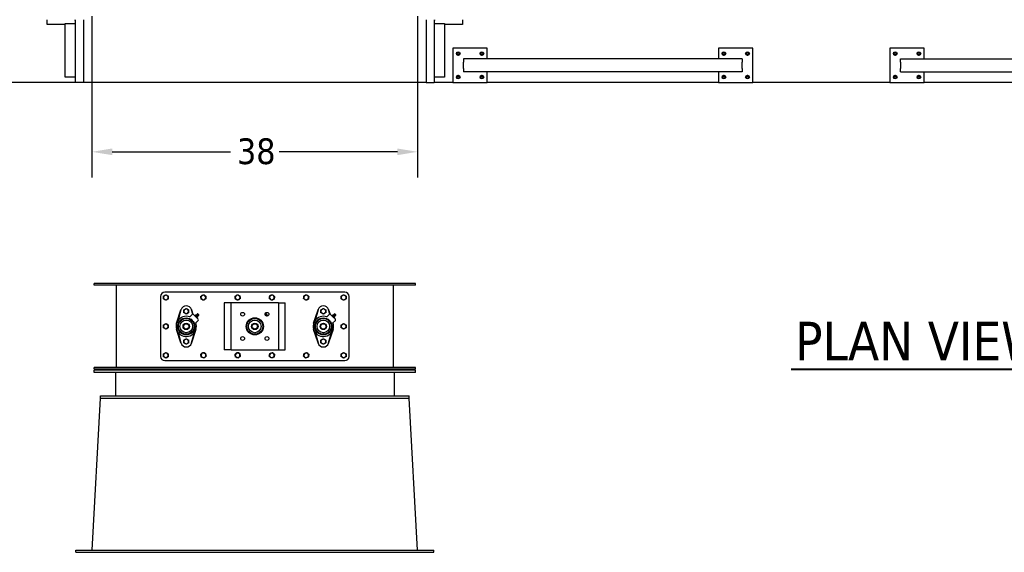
# Model space of a CAD drawing. Header units: inches. Extents: x 18 to 846, y -44 to 561.
# Tile 573 of 642: x 342 to 457, y 349 to 411. Entities that reach past the tile are written whole.
import ezdxf

# ---------------------------------------------------------------- set-up
doc = ezdxf.new("R2010")
doc.units = ezdxf.units.IN
doc.header["$LTSCALE"] = 24
doc.header["$MEASUREMENT"] = 0
for name, color, linetype, lineweight in [('Dimension (ANSI)', 7, 'Continuous', 25), ('Symbol (ANSI)', 7, 'Continuous', 25), ('Visible (ANSI)', 7, 'Continuous', 30)]:
    doc.layers.add(name, color=color, linetype=linetype, lineweight=lineweight)
doc.styles.add('Label Text (ANSI)', font='tahomabd.ttf')
doc.styles.add('Note Text (ANSI)', font='tahoma.ttf')
doc.dimstyles.new('SB Fraction-16 (ANSI)', dxfattribs={"dimscale": 24, "dimtxt": 0.125, "dimasz": 0.098425, "dimexe": 0.125, "dimexo": 0.0625, "dimgap": 0.031496, "dimtad": 0, "dimtih": 1, "dimtoh": 1, "dimdec": 4, "dimrnd": 1e-08, "dimzin": 0, "dimdsep": 46, "dimlunit": 5, "dimtxsty": 'Note Text (ANSI)', "dimcen": 0.09, "dimdle": 0.393701, "dimclrd": 256, "dimclre": 256, "dimclrt": 256, "dimadec": 0, "dimazin": 3, "dimtfac": 0.96, "dimtofl": 0, "dimtmove": 0, "dimatfit": 3, "dimfxl": 1, "dimfrac": 2, "dimtolj": 1, "dimtzin": 12, "dimlwd": -1, "dimlwe": -1, "dimarcsym": 0})

# ---------------------------------------------------------------- blocks, each defined once
blk = doc.blocks.new('*D20')
at = {"layer": 'Defpoints', "color": 0, "transparency": 16777216}
for p in [(350.05, 413.31), (388.05, 413.31), (388.05, 395.96)]:
    blk.add_point(p, dxfattribs=at)
at = {"layer": 'Dimension (ANSI)', "transparency": 16777216}
for p, q in [((350.05, 411.81), (350.05, 392.96)), ((388.05, 411.81), (388.05, 392.96)), ((352.42, 395.96), (366.22, 395.96)), ((385.69, 395.96), (371.89, 395.96))]:
    blk.add_line(p, q, dxfattribs=at)
for points in [[(352.42, 396.35), (352.42, 395.57), (350.05, 395.96)], [(385.69, 396.35), (385.69, 395.57), (388.05, 395.96)]]:
    blk.add_solid(points, dxfattribs=at)
at = {"layer": 'Dimension (ANSI)', "transparency": 16777216, "insert": (366.97, 397.53), "char_height": 3, "attachment_point": 1, "style": 'Note Text (ANSI)'}
blk.add_mtext('\\A1;38', dxfattribs=at)

msp = doc.modelspace()

# ---------------------------------------------------------------- linework, layer by layer
at = {"layer": 'Symbol (ANSI)', "lineweight": 40}
msp.add_line((431.64447, 370.59505), (467.49915, 370.59505), dxfattribs=at)
at = {"layer": 'Visible (ANSI)'}
for p, q in [((344.80343, 410.8063), (344.80343, 411.3863)), ((348.05343, 411.3863), (348.05343, 411.3063)), ((348.13343, 404.0563), (348.13343, 411.3863)), ((349.05343, 411.3863), (349.05343, 404.0563)), ((389.05343, 411.3863), (389.05343, 404.0563)), ((389.97343, 411.3863), (389.97343, 404.0563)), ((390.05343, 411.3063), (390.05343, 411.3863)), ((393.30343, 411.3863), (393.30343, 410.8063)), ((346.92843, 410.8063), (344.80343, 410.8063)), ((346.92843, 410.9313), (348.13343, 410.9313)), ((346.92843, 404.6813), (346.92843, 410.9313)), ((348.05343, 411.3063), (348.13343, 411.3063)), ((389.97343, 411.3063), (390.05343, 411.3063)), ((389.97343, 410.9313), (391.17843, 410.9313)), ((391.17843, 410.9313), (391.17843, 404.6813)), ((393.30343, 410.8063), (391.17843, 410.8063)), ((396.17843, 408.0563), (392.17843, 408.0563)), ((392.17843, 408.0563), (392.17843, 404.0563)), ((396.17843, 406.8063), (396.17843, 408.0563)), ((423.17943, 408.0563), (423.17943, 406.8063)), ((427.17943, 408.0563), (423.17943, 408.0563)), ((427.17943, 404.0563), (427.17943, 408.0563)), ((443.17943, 408.0563), (443.17943, 404.0563)), ((447.17943, 408.0563), (443.17943, 408.0563)), ((447.17943, 406.8063), (447.17943, 408.0563)), ((392.72543, 407.5664), (392.64743, 407.52137)), ((392.64743, 407.52137), (392.64743, 407.4313)), ((392.64743, 407.4313), (392.64743, 407.34124)), ((392.64743, 407.34124), (392.72543, 407.2962)), ((392.80343, 407.61144), (392.72543, 407.5664)), ((392.72543, 407.2962), (392.80343, 407.25117)), ((392.88143, 407.5664), (392.80343, 407.61144)), ((392.80343, 407.25117), (392.88143, 407.2962)), ((392.95943, 407.52137), (392.88143, 407.5664)), ((392.88143, 407.2962), (392.95943, 407.34124)), ((392.95943, 407.4313), (392.95943, 407.52137)), ((392.95943, 407.34124), (392.95943, 407.4313)), ((425.92943, 406.8063), (393.42843, 406.8063)), ((393.42843, 406.8063), (393.42843, 406.4313)), ((395.47543, 407.5664), (395.39743, 407.52137)), ((395.39743, 407.52137), (395.39743, 407.4313)), ((395.39743, 407.4313), (395.39743, 407.34124)), ((395.39743, 407.34124), (395.47543, 407.2962)), ((395.55343, 407.61144), (395.47543, 407.5664)), ((395.47543, 407.2962), (395.55343, 407.25117)), ((395.63143, 407.5664), (395.55343, 407.61144)), ((395.55343, 407.25117), (395.63143, 407.2962)), ((395.70943, 407.52137), (395.63143, 407.5664)), ((395.63143, 407.2962), (395.70943, 407.34124)), ((395.70943, 407.4313), (395.70943, 407.52137)), ((395.70943, 407.34124), (395.70943, 407.4313)), ((423.72643, 407.5664), (423.64843, 407.52137)), ((423.64843, 407.52137), (423.64843, 407.4313)), ((423.64843, 407.4313), (423.64843, 407.34124)), ((423.64843, 407.34124), (423.72643, 407.2962)), ((423.80443, 407.61144), (423.72643, 407.5664)), ((423.72643, 407.2962), (423.80443, 407.25117)), ((423.88243, 407.5664), (423.80443, 407.61144)), ((423.80443, 407.25117), (423.88243, 407.2962)), ((423.96043, 407.52137), (423.88243, 407.5664)), ((423.88243, 407.2962), (423.96043, 407.34124)), ((423.96043, 407.4313), (423.96043, 407.52137)), ((423.96043, 407.34124), (423.96043, 407.4313)), ((425.92943, 406.8063), (425.92943, 406.4313)), ((426.47643, 407.5664), (426.39843, 407.52137)), ((426.39843, 407.52137), (426.39843, 407.4313)), ((426.39843, 407.4313), (426.39843, 407.34124)), ((426.39843, 407.34124), (426.47643, 407.2962)), ((426.55443, 407.61144), (426.47643, 407.5664)), ((426.47643, 407.2962), (426.55443, 407.25117)), ((426.63243, 407.5664), (426.55443, 407.61144)), ((426.55443, 407.25117), (426.63243, 407.2962)), ((426.71043, 407.52137), (426.63243, 407.5664)), ((426.63243, 407.2962), (426.71043, 407.34124)), ((426.71043, 407.4313), (426.71043, 407.52137)), ((426.71043, 407.34124), (426.71043, 407.4313)), ((443.72643, 407.5664), (443.64843, 407.52137)), ((443.64843, 407.52137), (443.64843, 407.4313)), ((443.64843, 407.4313), (443.64843, 407.34124)), ((443.64843, 407.34124), (443.72643, 407.2962)), ((443.80443, 407.61144), (443.72643, 407.5664)), ((443.72643, 407.2962), (443.80443, 407.25117)), ((443.88243, 407.5664), (443.80443, 407.61144)), ((443.80443, 407.25117), (443.88243, 407.2962)), ((443.96043, 407.52137), (443.88243, 407.5664)), ((443.88243, 407.2962), (443.96043, 407.34124)), ((443.96043, 407.4313), (443.96043, 407.52137)), ((443.96043, 407.34124), (443.96043, 407.4313)), ((444.42943, 406.8063), (531.04636, 406.8063)), ((444.42943, 406.4313), (444.42943, 406.8063)), ((446.47643, 407.5664), (446.39843, 407.52137)), ((446.39843, 407.52137), (446.39843, 407.4313)), ((446.39843, 407.4313), (446.39843, 407.34124)), ((446.39843, 407.34124), (446.47643, 407.2962)), ((446.55443, 407.61144), (446.47643, 407.5664)), ((446.47643, 407.2962), (446.55443, 407.25117)), ((446.63243, 407.5664), (446.55443, 407.61144)), ((446.55443, 407.25117), (446.63243, 407.2962)), ((446.71043, 407.52137), (446.63243, 407.5664)), ((446.63243, 407.2962), (446.71043, 407.34124)), ((446.71043, 407.4313), (446.71043, 407.52137)), ((446.71043, 407.34124), (446.71043, 407.4313)), ((393.42843, 405.6813), (393.42843, 406.4313)), ((393.42843, 405.6813), (393.42843, 405.3063)), ((425.92943, 405.6813), (425.92943, 406.4313)), ((425.92943, 405.6813), (425.92943, 405.3063)), ((444.42943, 406.4313), (444.42943, 405.6813)), ((444.42943, 405.3063), (444.42943, 405.6813)), ((348.13343, 404.6813), (346.92843, 404.6813)), ((391.17843, 404.6813), (389.97343, 404.6813)), ((392.72543, 404.8164), (392.64743, 404.77137)), ((392.64743, 404.77137), (392.64743, 404.6813)), ((392.64743, 404.6813), (392.64743, 404.59124)), ((392.64743, 404.59124), (392.72543, 404.5462)), ((392.80343, 404.86144), (392.72543, 404.8164)), ((392.72543, 404.5462), (392.80343, 404.50117)), ((392.88143, 404.8164), (392.80343, 404.86144)), ((392.80343, 404.50117), (392.88143, 404.5462)), ((392.95943, 404.77137), (392.88143, 404.8164)), ((392.88143, 404.5462), (392.95943, 404.59124)), ((392.95943, 404.6813), (392.95943, 404.77137)), ((392.95943, 404.59124), (392.95943, 404.6813)), ((425.92943, 405.3063), (393.42843, 405.3063)), ((395.47543, 404.8164), (395.39743, 404.77137)), ((395.39743, 404.77137), (395.39743, 404.6813)), ((395.39743, 404.6813), (395.39743, 404.59124)), ((395.39743, 404.59124), (395.47543, 404.5462)), ((395.55343, 404.86144), (395.47543, 404.8164)), ((395.47543, 404.5462), (395.55343, 404.50117)), ((395.63143, 404.8164), (395.55343, 404.86144)), ((395.55343, 404.50117), (395.63143, 404.5462)), ((395.70943, 404.77137), (395.63143, 404.8164)), ((395.63143, 404.5462), (395.70943, 404.59124)), ((395.70943, 404.6813), (395.70943, 404.77137)), ((395.70943, 404.59124), (395.70943, 404.6813)), ((396.17843, 404.0563), (396.17843, 405.3063)), ((423.17943, 405.3063), (423.17943, 404.0563)), ((423.72643, 404.8164), (423.64843, 404.77137)), ((423.64843, 404.77137), (423.64843, 404.6813)), ((423.64843, 404.6813), (423.64843, 404.59124)), ((423.64843, 404.59124), (423.72643, 404.5462)), ((423.80443, 404.86144), (423.72643, 404.8164)), ((423.72643, 404.5462), (423.80443, 404.50117)), ((423.88243, 404.8164), (423.80443, 404.86144)), ((423.80443, 404.50117), (423.88243, 404.5462)), ((423.96043, 404.77137), (423.88243, 404.8164)), ((423.88243, 404.5462), (423.96043, 404.59124)), ((423.96043, 404.6813), (423.96043, 404.77137)), ((423.96043, 404.59124), (423.96043, 404.6813)), ((426.47643, 404.8164), (426.39843, 404.77137)), ((426.39843, 404.77137), (426.39843, 404.6813)), ((426.39843, 404.6813), (426.39843, 404.59124)), ((426.39843, 404.59124), (426.47643, 404.5462)), ((426.55443, 404.86144), (426.47643, 404.8164)), ((426.47643, 404.5462), (426.55443, 404.50117)), ((426.63243, 404.8164), (426.55443, 404.86144)), ((426.55443, 404.50117), (426.63243, 404.5462)), ((426.71043, 404.77137), (426.63243, 404.8164)), ((426.63243, 404.5462), (426.71043, 404.59124)), ((426.71043, 404.6813), (426.71043, 404.77137)), ((426.71043, 404.59124), (426.71043, 404.6813)), ((443.72643, 404.8164), (443.64843, 404.77137)), ((443.64843, 404.77137), (443.64843, 404.6813)), ((443.64843, 404.6813), (443.64843, 404.59124)), ((443.64843, 404.59124), (443.72643, 404.5462)), ((443.80443, 404.86144), (443.72643, 404.8164)), ((443.72643, 404.5462), (443.80443, 404.50117)), ((443.88243, 404.8164), (443.80443, 404.86144)), ((443.80443, 404.50117), (443.88243, 404.5462)), ((443.96043, 404.77137), (443.88243, 404.8164)), ((443.88243, 404.5462), (443.96043, 404.59124)), ((443.96043, 404.6813), (443.96043, 404.77137)), ((443.96043, 404.59124), (443.96043, 404.6813)), ((444.42943, 405.3063), (532.54636, 405.3063)), ((446.47643, 404.8164), (446.39843, 404.77137)), ((446.39843, 404.77137), (446.39843, 404.6813)), ((446.39843, 404.6813), (446.39843, 404.59124)), ((446.39843, 404.59124), (446.47643, 404.5462)), ((446.55443, 404.86144), (446.47643, 404.8164)), ((446.47643, 404.5462), (446.55443, 404.50117)), ((446.63243, 404.8164), (446.55443, 404.86144)), ((446.55443, 404.50117), (446.63243, 404.5462)), ((446.71043, 404.77137), (446.63243, 404.8164)), ((446.63243, 404.5462), (446.71043, 404.59124)), ((446.71043, 404.6813), (446.71043, 404.77137)), ((446.71043, 404.59124), (446.71043, 404.6813)), ((447.17943, 404.0563), (447.17943, 405.3063)), ((348.13343, 404.0563), (336.17843, 404.0563)), ((349.05343, 404.0563), (348.13343, 404.0563)), ((389.05343, 404.0563), (349.05343, 404.0563)), ((389.05343, 404.0563), (389.97343, 404.0563)), ((392.17843, 404.0563), (389.97343, 404.0563)), ((392.17843, 404.0563), (396.17843, 404.0563)), ((423.17943, 404.0563), (396.17843, 404.0563)), ((423.17943, 404.0563), (427.17943, 404.0563)), ((443.17943, 404.0563), (427.17943, 404.0563)), ((443.17943, 404.0563), (447.17943, 404.0563)), ((471.67893, 404.0563), (447.17943, 404.0563)), ((387.80343, 380.5815), (350.30343, 380.5815)), ((350.30343, 380.394), (350.30343, 380.5815)), ((387.80343, 380.394), (350.30343, 380.394)), ((352.86593, 380.394), (352.86593, 370.769)), ((385.24093, 370.769), (385.24093, 380.394)), ((387.80343, 380.394), (387.80343, 380.5815)), ((379.55343, 379.5815), (358.55343, 379.5815)), ((358.05343, 379.0815), (358.05343, 372.0815)), ((366.11593, 378.3315), (365.49093, 378.3315)), ((365.49093, 378.3315), (365.49093, 372.8315)), ((366.30343, 378.3315), (366.11593, 378.3315)), ((366.30343, 372.8315), (366.30343, 378.3315)), ((366.67843, 378.3315), (366.30343, 378.3315)), ((371.42843, 378.3315), (366.67843, 378.3315)), ((371.80343, 378.3315), (371.42843, 378.3315)), ((371.80343, 378.3315), (371.99093, 378.3315)), ((371.80343, 378.3315), (371.80343, 372.8315)), ((371.99093, 378.3315), (372.61593, 378.3315)), ((372.61593, 372.8315), (372.61593, 378.3315)), ((380.05343, 372.0815), (380.05343, 379.0815)), ((359.92433, 375.94931), (360.4332, 377.51146)), ((360.4332, 377.51146), (360.10894, 376.30129)), ((360.4332, 377.51146), (360.44431, 377.54555)), ((361.42234, 376.65752), (361.75102, 376.9862)), ((361.66255, 377.54555), (361.67365, 377.51146)), ((361.80685, 377.01437), (361.67365, 377.51146)), ((361.67365, 377.51146), (361.83553, 377.01453)), ((361.89244, 376.9862), (362.45812, 376.42051)), ((362.25666, 376.93228), (362.40421, 376.78474)), ((362.38097, 377.03747), (362.3106, 377.01651)), ((362.3106, 377.01651), (362.48844, 376.83867)), ((362.38878, 377.03549), (362.50742, 376.91686)), ((362.5094, 376.90904), (362.48844, 376.83867)), ((370.26682, 376.92212), (370.39405, 376.7949)), ((370.38097, 377.03747), (370.3106, 377.01651)), ((370.3106, 377.01651), (370.48844, 376.83867)), ((370.38878, 377.03549), (370.50742, 376.91686)), ((370.5094, 376.90904), (370.48844, 376.83867)), ((375.92433, 375.94931), (376.4332, 377.51146)), ((376.4332, 377.51146), (376.10894, 376.30129)), ((376.4332, 377.51146), (376.44431, 377.54555)), ((377.42234, 376.65752), (377.75102, 376.9862)), ((377.66255, 377.54555), (377.67365, 377.51146)), ((377.80685, 377.01437), (377.67365, 377.51146)), ((377.67365, 377.51146), (377.83553, 377.01453)), ((377.89244, 376.9862), (378.45812, 376.42051)), ((378.25666, 376.93228), (378.40421, 376.78474)), ((378.38097, 377.03747), (378.3106, 377.01651)), ((378.3106, 377.01651), (378.48844, 376.83867)), ((378.38878, 377.03549), (378.50742, 376.91686)), ((378.5094, 376.90904), (378.48844, 376.83867)), ((362.07147, 376.82457), (362.13759, 376.89068)), ((362.07784, 376.80079), (362.07147, 376.82457)), ((362.12773, 376.76831), (362.19384, 376.83442)), ((362.45812, 376.27909), (362.12945, 375.95041)), ((362.16136, 376.88431), (362.13759, 376.89068)), ((362.16136, 376.88431), (362.17442, 376.87125)), ((362.16922, 375.99018), (362.18253, 375.94931)), ((362.17442, 376.87125), (362.2588, 376.78687)), ((362.24024, 376.6558), (362.30635, 376.72191)), ((362.2588, 376.78687), (362.34318, 376.70249)), ((362.27272, 376.60592), (362.29649, 376.59955)), ((362.29649, 376.59955), (362.3626, 376.66566)), ((362.34318, 376.70249), (362.35623, 376.68943)), ((362.35623, 376.68943), (362.3626, 376.66566)), ((378.07147, 376.82457), (378.13759, 376.89068)), ((378.07784, 376.80079), (378.07147, 376.82457)), ((378.12773, 376.76831), (378.19384, 376.83442)), ((378.45812, 376.27909), (378.12945, 375.95041)), ((378.16136, 376.88431), (378.13759, 376.89068)), ((378.16136, 376.88431), (378.17442, 376.87125)), ((378.16922, 375.99018), (378.18253, 375.94931)), ((378.17442, 376.87125), (378.2588, 376.78687)), ((378.24024, 376.6558), (378.30635, 376.72191)), ((378.2588, 376.78687), (378.34318, 376.70249)), ((378.27272, 376.60592), (378.29649, 376.59955)), ((378.29649, 376.59955), (378.3626, 376.66566)), ((378.34318, 376.70249), (378.35623, 376.68943)), ((378.35623, 376.68943), (378.3626, 376.66566)), ((360.4332, 373.65154), (359.92433, 375.21369)), ((360.10894, 374.86171), (360.4332, 373.65154)), ((362.18253, 375.21369), (361.67365, 373.65154)), ((361.67365, 373.65154), (361.99792, 374.86171)), ((376.4332, 373.65154), (375.92433, 375.21369)), ((376.10894, 374.86171), (376.4332, 373.65154)), ((378.18253, 375.21369), (377.67365, 373.65154)), ((377.67365, 373.65154), (377.99792, 374.86171)), ((360.44431, 373.61745), (360.4332, 373.65154)), ((361.67365, 373.65154), (361.66255, 373.61745)), ((376.44431, 373.61745), (376.4332, 373.65154)), ((377.67365, 373.65154), (377.66255, 373.61745)), ((366.11593, 372.8315), (365.49093, 372.8315)), ((366.30343, 372.8315), (366.11593, 372.8315)), ((366.30343, 372.8315), (366.67843, 372.8315)), ((366.67843, 372.8315), (371.42843, 372.8315)), ((371.42843, 372.8315), (371.80343, 372.8315)), ((371.80343, 372.8315), (371.99093, 372.8315)), ((371.99093, 372.8315), (372.61593, 372.8315)), ((358.55343, 371.5815), (379.55343, 371.5815)), ((387.80343, 370.769), (350.30343, 370.769)), ((350.30343, 370.5815), (350.30343, 370.769)), ((387.80343, 370.5815), (350.30343, 370.5815)), ((387.80343, 370.4565), (350.30343, 370.4565)), ((350.30343, 370.2065), (350.30343, 370.4565)), ((387.80343, 370.2065), (350.30343, 370.2065)), ((352.80343, 370.2065), (352.80343, 367.4565)), ((385.30343, 370.2065), (385.30343, 367.4565)), ((387.80343, 370.5815), (387.80343, 370.769)), ((387.80343, 370.2065), (387.80343, 370.4565)), ((350.06732, 349.4565), (351.05343, 367.2065)), ((351.05343, 367.2065), (351.05343, 367.4565)), ((351.05343, 367.4565), (387.05343, 367.4565)), ((351.05343, 367.2065), (387.05343, 367.2065)), ((387.05343, 367.2065), (387.05343, 367.4565)), ((388.03954, 349.4565), (387.05343, 367.2065)), ((348.15343, 349.2065), (348.15343, 349.4565)), ((348.15343, 349.4565), (389.95343, 349.4565)), ((389.95343, 349.2065), (389.95343, 349.4565)), ((348.15343, 349.2065), (389.95343, 349.2065))]:
    msp.add_line(p, q, dxfattribs=at)
for centre, radius in [((392.80343, 407.4313), 0.216), ((392.80343, 407.4313), 0.1248), ((395.55343, 407.4313), 0.216), ((395.55343, 407.4313), 0.1248), ((423.80443, 407.4313), 0.216), ((423.80443, 407.4313), 0.1248), ((426.55443, 407.4313), 0.216), ((426.55443, 407.4313), 0.1248), ((443.80443, 407.4313), 0.216), ((443.80443, 407.4313), 0.1248), ((446.55443, 407.4313), 0.216), ((446.55443, 407.4313), 0.1248), ((392.80343, 404.6813), 0.216), ((392.80343, 404.6813), 0.1248), ((395.55343, 404.6813), 0.216), ((395.55343, 404.6813), 0.1248), ((423.80443, 404.6813), 0.216), ((423.80443, 404.6813), 0.1248), ((426.55443, 404.6813), 0.216), ((426.55443, 404.6813), 0.1248), ((443.80443, 404.6813), 0.216), ((443.80443, 404.6813), 0.1248), ((446.55443, 404.6813), 0.216), ((446.55443, 404.6813), 0.1248), ((367.63543, 376.9995), 0.21875), ((370.47143, 376.9995), 0.21875), ((361.05343, 375.5815), 0.99675), ((361.05343, 375.5815), 0.92175), ((361.05343, 375.5815), 0.73425), ((361.05343, 375.5815), 0.375), ((361.05343, 375.5815), 0.3125), ((369.05343, 375.5815), 1), ((369.05343, 375.5815), 0.99675), ((369.05343, 375.5815), 0.92175), ((369.05343, 375.5815), 0.73425), ((369.05343, 375.5815), 0.375), ((369.05343, 375.5815), 0.3125), ((377.05343, 375.5815), 0.99675), ((377.05343, 375.5815), 0.92175), ((377.05343, 375.5815), 0.73425), ((377.05343, 375.5815), 0.375), ((377.05343, 375.5815), 0.3125), ((367.63543, 374.1635), 0.21875), ((370.47143, 374.1635), 0.21875)]:
    msp.add_circle(centre, radius, dxfattribs=at)
for centre, radius, start, end in [((392.80343, 407.4313), 0.156, 120, 180), ((392.80343, 407.4313), 0.156, 180, 240), ((392.80343, 407.4313), 0.156, 60, 120), ((392.80343, 407.4313), 0.156, 240, 300), ((392.80343, 407.4313), 0.156, 0, 60), ((392.80343, 407.4313), 0.156, 300, 0), ((395.55343, 407.4313), 0.156, 120, 180), ((395.55343, 407.4313), 0.156, 180, 240), ((395.55343, 407.4313), 0.156, 60, 120), ((395.55343, 407.4313), 0.156, 240, 300), ((395.55343, 407.4313), 0.156, 0, 60), ((395.55343, 407.4313), 0.156, 300, 0), ((423.80443, 407.4313), 0.156, 120, 180), ((423.80443, 407.4313), 0.156, 180, 240), ((423.80443, 407.4313), 0.156, 60, 120), ((423.80443, 407.4313), 0.156, 240, 300), ((423.80443, 407.4313), 0.156, 0, 60), ((423.80443, 407.4313), 0.156, 300, 0), ((426.55443, 407.4313), 0.156, 120, 180), ((426.55443, 407.4313), 0.156, 180, 240), ((426.55443, 407.4313), 0.156, 60, 120), ((426.55443, 407.4313), 0.156, 240, 300), ((426.55443, 407.4313), 0.156, 0, 60), ((426.55443, 407.4313), 0.156, 300, 0), ((443.80443, 407.4313), 0.156, 120, 180), ((443.80443, 407.4313), 0.156, 180, 240), ((443.80443, 407.4313), 0.156, 60, 120), ((443.80443, 407.4313), 0.156, 240, 300), ((443.80443, 407.4313), 0.156, 0, 60), ((443.80443, 407.4313), 0.156, 300, 0), ((446.55443, 407.4313), 0.156, 120, 180), ((446.55443, 407.4313), 0.156, 180, 240), ((446.55443, 407.4313), 0.156, 60, 120), ((446.55443, 407.4313), 0.156, 240, 300), ((446.55443, 407.4313), 0.156, 0, 60), ((446.55443, 407.4313), 0.156, 300, 0), ((392.80343, 404.6813), 0.156, 120, 180), ((392.80343, 404.6813), 0.156, 180, 240), ((392.80343, 404.6813), 0.156, 60, 120), ((392.80343, 404.6813), 0.156, 240, 300), ((392.80343, 404.6813), 0.156, 0, 60), ((392.80343, 404.6813), 0.156, 300, 0), ((395.55343, 404.6813), 0.156, 120, 180), ((395.55343, 404.6813), 0.156, 180, 240), ((395.55343, 404.6813), 0.156, 60, 120), ((395.55343, 404.6813), 0.156, 240, 300), ((395.55343, 404.6813), 0.156, 0, 60), ((395.55343, 404.6813), 0.156, 300, 0), ((423.80443, 404.6813), 0.156, 120, 180), ((423.80443, 404.6813), 0.156, 180, 240), ((423.80443, 404.6813), 0.156, 60, 120), ((423.80443, 404.6813), 0.156, 240, 300), ((423.80443, 404.6813), 0.156, 0, 60), ((423.80443, 404.6813), 0.156, 300, 0), ((426.55443, 404.6813), 0.156, 120, 180), ((426.55443, 404.6813), 0.156, 180, 240), ((426.55443, 404.6813), 0.156, 60, 120), ((426.55443, 404.6813), 0.156, 240, 300), ((426.55443, 404.6813), 0.156, 0, 60), ((426.55443, 404.6813), 0.156, 300, 0), ((443.80443, 404.6813), 0.156, 120, 180), ((443.80443, 404.6813), 0.156, 180, 240), ((443.80443, 404.6813), 0.156, 60, 120), ((443.80443, 404.6813), 0.156, 240, 300), ((443.80443, 404.6813), 0.156, 0, 60), ((443.80443, 404.6813), 0.156, 300, 0), ((446.55443, 404.6813), 0.156, 120, 180), ((446.55443, 404.6813), 0.156, 180, 240), ((446.55443, 404.6813), 0.156, 60, 120), ((446.55443, 404.6813), 0.156, 240, 300), ((446.55443, 404.6813), 0.156, 0, 60), ((446.55443, 404.6813), 0.156, 300, 0), ((358.55343, 379.0815), 0.5, 90, 180), ((358.67843, 378.9565), 0.281, 60, 120), ((363.05343, 378.9565), 0.281, 66.2923397, 126.2923397), ((363.05343, 378.9565), 0.281, 6.2923397, 66.2923397), ((367.05343, 378.9565), 0.281, 66.2923397, 126.2923397), ((367.05343, 378.9565), 0.281, 6.2923397, 66.2923397), ((371.05343, 378.9565), 0.281, 110.8358207, 170.8358207), ((371.05343, 378.9565), 0.281, 50.8358207, 110.8358207), ((375.05343, 378.9565), 0.281, 110.8358207, 170.8358207), ((375.05343, 378.9565), 0.281, 50.8358207, 110.8358207), ((379.42843, 378.9565), 0.281, 60, 120), ((379.55343, 379.0815), 0.5, 0, 90), ((358.67843, 378.9565), 0.281, 120, 180), ((358.67843, 378.9565), 0.281, 180, 240), ((358.67843, 378.9565), 0.281, 240, 300), ((358.67843, 378.9565), 0.281, 0, 60), ((358.67843, 378.9565), 0.281, 300, 0), ((363.05343, 378.9565), 0.281, 126.2923397, 186.2923397), ((363.05343, 378.9565), 0.281, 186.2923397, 246.2923397), ((363.05343, 378.9565), 0.281, 246.2923397, 306.2923397), ((363.05343, 378.9565), 0.281, 306.2923397, 6.2923397), ((367.05343, 378.9565), 0.281, 126.2923397, 186.2923397), ((367.05343, 378.9565), 0.281, 186.2923397, 246.2923397), ((367.05343, 378.9565), 0.281, 246.2923397, 306.2923397), ((367.05343, 378.9565), 0.281, 306.2923397, 6.2923397), ((371.05343, 378.9565), 0.281, 170.8358207, 230.8358207), ((371.05343, 378.9565), 0.281, 230.8358207, 290.8358207), ((371.05343, 378.9565), 0.281, 290.8358207, 350.8358207), ((371.05343, 378.9565), 0.281, 350.8358207, 50.8358207), ((375.05343, 378.9565), 0.281, 170.8358207, 230.8358207), ((375.05343, 378.9565), 0.281, 230.8358207, 290.8358207), ((375.05343, 378.9565), 0.281, 290.8358207, 350.8358207), ((375.05343, 378.9565), 0.281, 350.8358207, 50.8358207), ((379.42843, 378.9565), 0.281, 120, 180), ((379.42843, 378.9565), 0.281, 180, 240), ((379.42843, 378.9565), 0.281, 240, 300), ((379.42843, 378.9565), 0.281, 0, 60), ((379.42843, 378.9565), 0.281, 300, 0), ((361.05343, 377.34713), 0.64063, 18.0432318, 161.9567682), ((361.05343, 377.34713), 0.28125, 120, 180), ((361.05343, 377.34713), 0.28125, 180, 240), ((361.05343, 377.34713), 0.28125, 60, 120), ((361.05343, 377.34713), 0.28125, 240, 300), ((361.05343, 377.34713), 0.28125, 0, 60), ((361.05343, 377.34713), 0.28125, 300, 0), ((361.82173, 376.91549), 0.1, 45, 135), ((362.10554, 377.11384), 0.23622, 283.6687015, 309.7729981), ((362.38281, 376.91089), 0.12795, 124.3612907, 170.3745904), ((362.38321, 377.02993), 0.00787, 45, 106.5871761), ((362.50185, 376.91129), 0.00787, 343.4128239, 45), ((370.38281, 376.91089), 0.12795, 124.3612907, 164.4634537), ((370.38321, 377.02993), 0.00787, 45, 106.5871761), ((370.50185, 376.91129), 0.00787, 343.4128239, 45), ((377.05343, 377.34713), 0.64063, 18.0432318, 161.9567682), ((377.05343, 377.34713), 0.28125, 120, 180), ((377.05343, 377.34713), 0.28125, 180, 240), ((377.05343, 377.34713), 0.28125, 60, 120), ((377.05343, 377.34713), 0.28125, 240, 300), ((377.05343, 377.34713), 0.28125, 0, 60), ((377.05343, 377.34713), 0.28125, 300, 0), ((377.82173, 376.91549), 0.1, 45, 135), ((378.10554, 377.11384), 0.23622, 283.6687015, 309.7729981), ((378.38281, 376.91089), 0.12795, 124.3612907, 170.3745904), ((378.38321, 377.02993), 0.00787, 45, 106.5871761), ((378.50185, 376.91129), 0.00787, 343.4128239, 45), ((358.67843, 375.5815), 0.281, 120, 180), ((358.67843, 375.5815), 0.281, 60, 120), ((358.67843, 375.5815), 0.281, 0, 60), ((361.05343, 375.5815), 1.1875, 69.9010624, 20.0989376), ((362.58576, 376.63361), 0.23622, 140.2270019, 166.3312985), ((362.38281, 376.91089), 0.12795, 279.6254096, 325.6387093), ((362.38741, 376.3498), 0.1, 315, 45), ((370.38281, 376.91089), 0.12795, 285.5365463, 325.6387093), ((377.05343, 375.5815), 1.1875, 69.9010624, 20.0989376), ((378.58576, 376.63361), 0.23622, 140.2270019, 166.3312985), ((378.38281, 376.91089), 0.12795, 279.6254096, 325.6387093), ((378.38741, 376.3498), 0.1, 315, 45), ((379.42843, 375.5815), 0.281, 120, 180), ((379.42843, 375.5815), 0.281, 60, 120), ((379.42843, 375.5815), 0.281, 0, 60), ((358.67843, 375.5815), 0.281, 180, 240), ((358.67843, 375.5815), 0.281, 240, 300), ((358.67843, 375.5815), 0.281, 300, 0), ((379.42843, 375.5815), 0.281, 180, 240), ((379.42843, 375.5815), 0.281, 240, 300), ((379.42843, 375.5815), 0.281, 300, 0), ((361.05343, 373.81588), 0.64063, 198.0432318, 341.9567682), ((361.05343, 373.81588), 0.28125, 120, 180), ((361.05343, 373.81588), 0.28125, 180, 240), ((361.05343, 373.81588), 0.28125, 60, 120), ((361.05343, 373.81588), 0.28125, 240, 300), ((361.05343, 373.81588), 0.28125, 0, 60), ((361.05343, 373.81588), 0.28125, 300, 0), ((377.05343, 373.81588), 0.64063, 198.0432318, 341.9567682), ((377.05343, 373.81588), 0.28125, 120, 180), ((377.05343, 373.81588), 0.28125, 180, 240), ((377.05343, 373.81588), 0.28125, 60, 120), ((377.05343, 373.81588), 0.28125, 240, 300), ((377.05343, 373.81588), 0.28125, 0, 60), ((377.05343, 373.81588), 0.28125, 300, 0), ((358.67843, 372.2065), 0.281, 120, 180), ((358.67843, 372.2065), 0.281, 60, 120), ((358.67843, 372.2065), 0.281, 0, 60), ((363.05343, 372.2065), 0.281, 133.3571703, 193.3571703), ((363.05343, 372.2065), 0.281, 73.3571703, 133.3571703), ((363.05343, 372.2065), 0.281, 13.3571703, 73.3571703), ((367.05343, 372.2065), 0.281, 133.3571703, 193.3571703), ((367.05343, 372.2065), 0.281, 73.3571703, 133.3571703), ((367.05343, 372.2065), 0.281, 13.3571703, 73.3571703), ((371.05343, 372.2065), 0.281, 108.4406544, 168.4406544), ((371.05343, 372.2065), 0.281, 48.4406544, 108.4406544), ((371.05343, 372.2065), 0.281, 348.4406544, 48.4406544), ((375.05343, 372.2065), 0.281, 108.4406544, 168.4406544), ((375.05343, 372.2065), 0.281, 48.4406544, 108.4406544), ((375.05343, 372.2065), 0.281, 348.4406544, 48.4406544), ((379.42843, 372.2065), 0.281, 120, 180), ((379.42843, 372.2065), 0.281, 60, 120), ((379.42843, 372.2065), 0.281, 0, 60), ((358.55343, 372.0815), 0.5, 180, 270), ((358.67843, 372.2065), 0.281, 180, 240), ((358.67843, 372.2065), 0.281, 240, 300), ((358.67843, 372.2065), 0.281, 300, 0), ((363.05343, 372.2065), 0.281, 193.3571703, 253.3571703), ((363.05343, 372.2065), 0.281, 253.3571703, 313.3571703), ((363.05343, 372.2065), 0.281, 313.3571703, 13.3571703), ((367.05343, 372.2065), 0.281, 193.3571703, 253.3571703), ((367.05343, 372.2065), 0.281, 253.3571703, 313.3571703), ((367.05343, 372.2065), 0.281, 313.3571703, 13.3571703), ((371.05343, 372.2065), 0.281, 168.4406544, 228.4406544), ((371.05343, 372.2065), 0.281, 228.4406544, 288.4406544), ((371.05343, 372.2065), 0.281, 288.4406544, 348.4406544), ((375.05343, 372.2065), 0.281, 168.4406544, 228.4406544), ((375.05343, 372.2065), 0.281, 228.4406544, 288.4406544), ((375.05343, 372.2065), 0.281, 288.4406544, 348.4406544), ((379.42843, 372.2065), 0.281, 180, 240), ((379.42843, 372.2065), 0.281, 240, 300), ((379.55343, 372.0815), 0.5, 270, 0), ((379.42843, 372.2065), 0.281, 300, 0)]:
    msp.add_arc(centre, radius, start, end, dxfattribs=at)
for points in [[(358.53793, 379.19986), (358.60314, 379.2375), (358.67843, 379.28097)], [(358.67843, 379.28097), (358.75372, 379.2375), (358.81893, 379.19986)], [(362.8871, 379.18299), (362.94779, 379.22756), (363.01787, 379.27902)], [(363.01787, 379.27902), (363.09747, 379.24406), (363.16641, 379.21379)], [(363.16641, 379.21379), (363.23535, 379.18351), (363.31495, 379.14856)], [(366.8871, 379.18299), (366.94779, 379.22756), (367.01787, 379.27902)], [(367.01787, 379.27902), (367.09747, 379.24406), (367.16641, 379.21379)], [(367.16641, 379.21379), (367.23535, 379.18351), (367.31495, 379.14856)], [(370.80185, 379.16142), (370.88311, 379.19234), (370.95348, 379.21913)], [(370.95348, 379.21913), (371.02385, 379.24591), (371.10511, 379.27683)], [(371.10511, 379.27683), (371.17251, 379.22192), (371.23089, 379.17437)], [(374.80185, 379.16142), (374.88311, 379.19234), (374.95348, 379.21913)], [(374.95348, 379.21913), (375.02385, 379.24591), (375.10511, 379.27683)], [(375.10511, 379.27683), (375.17251, 379.22192), (375.23089, 379.17437)], [(379.28793, 379.19986), (379.35314, 379.2375), (379.42843, 379.28097)], [(379.42843, 379.28097), (379.50372, 379.2375), (379.56893, 379.19986)], [(358.39743, 379.11874), (358.47272, 379.16221), (358.53793, 379.19986)], [(358.39743, 378.9565), (358.39743, 379.0318), (358.39743, 379.11874)], [(358.39743, 378.79427), (358.39743, 378.88121), (358.39743, 378.9565)], [(358.53793, 378.71315), (358.47272, 378.7508), (358.39743, 378.79427)], [(358.67843, 378.63203), (358.60314, 378.6755), (358.53793, 378.71315)], [(358.81893, 378.71315), (358.75372, 378.6755), (358.67843, 378.63203)], [(358.81893, 379.19986), (358.88414, 379.16221), (358.95943, 379.11874)], [(358.95943, 378.79427), (358.88414, 378.7508), (358.81893, 378.71315)], [(358.95943, 379.11874), (358.95943, 379.0318), (358.95943, 378.9565)], [(358.95943, 378.9565), (358.95943, 378.88121), (358.95943, 378.79427)], [(362.75634, 379.08696), (362.82642, 379.13842), (362.8871, 379.18299)], [(362.77412, 378.9257), (362.76587, 379.00054), (362.75634, 379.08696)], [(362.7919, 378.76445), (362.78237, 378.85086), (362.77412, 378.9257)], [(362.94045, 378.69922), (362.87151, 378.72949), (362.7919, 378.76445)], [(363.08899, 378.63399), (363.00939, 378.66894), (362.94045, 378.69922)], [(363.21975, 378.73001), (363.15907, 378.68545), (363.08899, 378.63399)], [(363.35052, 378.82604), (363.28044, 378.77458), (363.21975, 378.73001)], [(363.31495, 379.14856), (363.32448, 379.06214), (363.33274, 378.9873)], [(363.33274, 378.9873), (363.34099, 378.91246), (363.35052, 378.82604)], [(366.75634, 379.08696), (366.82642, 379.13842), (366.8871, 379.18299)], [(366.77412, 378.9257), (366.76587, 379.00054), (366.75634, 379.08696)], [(366.7919, 378.76445), (366.78237, 378.85086), (366.77412, 378.9257)], [(366.94045, 378.69922), (366.87151, 378.72949), (366.7919, 378.76445)], [(367.08899, 378.63399), (367.00939, 378.66894), (366.94045, 378.69922)], [(367.21975, 378.73001), (367.15907, 378.68545), (367.08899, 378.63399)], [(367.35052, 378.82604), (367.28044, 378.77458), (367.21975, 378.73001)], [(367.31495, 379.14856), (367.32448, 379.06214), (367.33274, 378.9873)], [(367.33274, 378.9873), (367.34099, 378.91246), (367.35052, 378.82604)], [(370.75018, 378.84109), (370.76402, 378.92692), (370.77602, 379.00126)], [(370.87596, 378.73863), (370.81759, 378.78618), (370.75018, 378.84109)], [(370.77602, 379.00126), (370.78801, 379.07559), (370.80185, 379.16142)], [(371.00175, 378.63617), (370.93434, 378.69108), (370.87596, 378.73863)], [(371.15338, 378.69388), (371.08301, 378.6671), (371.00175, 378.63617)], [(371.305, 378.75158), (371.22375, 378.72066), (371.15338, 378.69388)], [(371.23089, 379.17437), (371.28927, 379.12682), (371.35668, 379.07191)], [(371.33084, 378.91175), (371.31885, 378.83742), (371.305, 378.75158)], [(371.35668, 379.07191), (371.34283, 378.98608), (371.33084, 378.91175)], [(374.75018, 378.84109), (374.76402, 378.92692), (374.77602, 379.00126)], [(374.87596, 378.73863), (374.81759, 378.78618), (374.75018, 378.84109)], [(374.77602, 379.00126), (374.78801, 379.07559), (374.80185, 379.16142)], [(375.00175, 378.63617), (374.93434, 378.69108), (374.87596, 378.73863)], [(375.15338, 378.69388), (375.08301, 378.6671), (375.00175, 378.63617)], [(375.305, 378.75158), (375.22375, 378.72066), (375.15338, 378.69388)], [(375.23089, 379.17437), (375.28927, 379.12682), (375.35668, 379.07191)], [(375.33084, 378.91175), (375.31885, 378.83742), (375.305, 378.75158)], [(375.35668, 379.07191), (375.34283, 378.98608), (375.33084, 378.91175)], [(379.14743, 379.11874), (379.22272, 379.16221), (379.28793, 379.19986)], [(379.14743, 378.9565), (379.14743, 379.0318), (379.14743, 379.11874)], [(379.14743, 378.79427), (379.14743, 378.88121), (379.14743, 378.9565)], [(379.28793, 378.71315), (379.22272, 378.7508), (379.14743, 378.79427)], [(379.42843, 378.63203), (379.35314, 378.6755), (379.28793, 378.71315)], [(379.56893, 378.71315), (379.50372, 378.6755), (379.42843, 378.63203)], [(379.56893, 379.19986), (379.63414, 379.16221), (379.70943, 379.11874)], [(379.70943, 378.79427), (379.63414, 378.7508), (379.56893, 378.71315)], [(379.70943, 379.11874), (379.70943, 379.0318), (379.70943, 378.9565)], [(379.70943, 378.9565), (379.70943, 378.88121), (379.70943, 378.79427)], [(360.77218, 377.50951), (360.84754, 377.55302), (360.9128, 377.5907)], [(360.77218, 377.34713), (360.77218, 377.42249), (360.77218, 377.50951)], [(360.77218, 377.18475), (360.77218, 377.27177), (360.77218, 377.34713)], [(360.9128, 377.10356), (360.84754, 377.14124), (360.77218, 377.18475)], [(360.9128, 377.5907), (360.97807, 377.62838), (361.05343, 377.67189)], [(361.05343, 377.02237), (360.97807, 377.06588), (360.9128, 377.10356)], [(361.05343, 377.67189), (361.12879, 377.62838), (361.19405, 377.5907)], [(361.19405, 377.10356), (361.12879, 377.06588), (361.05343, 377.02237)], [(361.19405, 377.5907), (361.25932, 377.55302), (361.33468, 377.50951)], [(361.33468, 377.18475), (361.25932, 377.14124), (361.19405, 377.10356)], [(361.33468, 377.50951), (361.33468, 377.42249), (361.33468, 377.34713)], [(361.33468, 377.34713), (361.33468, 377.27177), (361.33468, 377.18475)], [(376.77218, 377.50951), (376.84754, 377.55302), (376.9128, 377.5907)], [(376.77218, 377.34713), (376.77218, 377.42249), (376.77218, 377.50951)], [(376.77218, 377.18475), (376.77218, 377.27177), (376.77218, 377.34713)], [(376.9128, 377.10356), (376.84754, 377.14124), (376.77218, 377.18475)], [(376.9128, 377.5907), (376.97807, 377.62838), (377.05343, 377.67189)], [(377.05343, 377.02237), (376.97807, 377.06588), (376.9128, 377.10356)], [(377.05343, 377.67189), (377.12879, 377.62838), (377.19405, 377.5907)], [(377.19405, 377.10356), (377.12879, 377.06588), (377.05343, 377.02237)], [(377.19405, 377.5907), (377.25932, 377.55302), (377.33468, 377.50951)], [(377.33468, 377.18475), (377.25932, 377.14124), (377.19405, 377.10356)], [(377.33468, 377.50951), (377.33468, 377.42249), (377.33468, 377.34713)], [(377.33468, 377.34713), (377.33468, 377.27177), (377.33468, 377.18475)], [(358.39743, 375.74374), (358.47272, 375.78721), (358.53793, 375.82486)], [(358.53793, 375.82486), (358.60314, 375.8625), (358.67843, 375.90597)], [(358.67843, 375.90597), (358.75372, 375.8625), (358.81893, 375.82486)], [(358.81893, 375.82486), (358.88414, 375.78721), (358.95943, 375.74374)], [(362.07147, 376.82457), (362.07784, 376.80079), (362.0909, 376.78774)], [(362.0909, 376.78774), (362.10395, 376.77468), (362.12773, 376.76831)], [(362.12773, 376.76831), (362.14917, 376.72946), (362.17528, 376.70335)], [(362.17442, 376.87125), (362.16136, 376.88431), (362.13759, 376.89068)], [(362.19384, 376.83442), (362.18747, 376.8582), (362.17442, 376.87125)], [(362.17528, 376.70335), (362.20139, 376.67725), (362.24024, 376.6558)], [(362.2588, 376.78687), (362.23269, 376.81298), (362.19384, 376.83442)], [(362.24024, 376.6558), (362.24661, 376.63203), (362.25966, 376.61897)], [(362.30635, 376.72191), (362.28491, 376.76076), (362.2588, 376.78687)], [(362.25966, 376.61897), (362.27272, 376.60592), (362.29649, 376.59955)], [(362.34318, 376.70249), (362.33013, 376.71554), (362.30635, 376.72191)], [(362.3626, 376.66566), (362.35623, 376.68943), (362.34318, 376.70249)], [(378.07147, 376.82457), (378.07784, 376.80079), (378.0909, 376.78774)], [(378.0909, 376.78774), (378.10395, 376.77468), (378.12773, 376.76831)], [(378.12773, 376.76831), (378.14917, 376.72946), (378.17528, 376.70335)], [(378.17442, 376.87125), (378.16136, 376.88431), (378.13759, 376.89068)], [(378.19384, 376.83442), (378.18747, 376.8582), (378.17442, 376.87125)], [(378.17528, 376.70335), (378.20139, 376.67725), (378.24024, 376.6558)], [(378.2588, 376.78687), (378.23269, 376.81298), (378.19384, 376.83442)], [(378.24024, 376.6558), (378.24661, 376.63203), (378.25966, 376.61897)], [(378.30635, 376.72191), (378.28491, 376.76076), (378.2588, 376.78687)], [(378.25966, 376.61897), (378.27272, 376.60592), (378.29649, 376.59955)], [(378.34318, 376.70249), (378.33013, 376.71554), (378.30635, 376.72191)], [(378.3626, 376.66566), (378.35623, 376.68943), (378.34318, 376.70249)], [(379.14743, 375.74374), (379.22272, 375.78721), (379.28793, 375.82486)], [(379.28793, 375.82486), (379.35314, 375.8625), (379.42843, 375.90597)], [(379.42843, 375.90597), (379.50372, 375.8625), (379.56893, 375.82486)], [(379.56893, 375.82486), (379.63414, 375.78721), (379.70943, 375.74374)], [(358.39743, 375.5815), (358.39743, 375.6568), (358.39743, 375.74374)], [(358.39743, 375.41927), (358.39743, 375.50621), (358.39743, 375.5815)], [(358.53793, 375.33815), (358.47272, 375.3758), (358.39743, 375.41927)], [(358.67843, 375.25703), (358.60314, 375.3005), (358.53793, 375.33815)], [(358.81893, 375.33815), (358.75372, 375.3005), (358.67843, 375.25703)], [(358.95943, 375.41927), (358.88414, 375.3758), (358.81893, 375.33815)], [(358.95943, 375.74374), (358.95943, 375.6568), (358.95943, 375.5815)], [(358.95943, 375.5815), (358.95943, 375.50621), (358.95943, 375.41927)], [(379.14743, 375.5815), (379.14743, 375.6568), (379.14743, 375.74374)], [(379.14743, 375.41927), (379.14743, 375.50621), (379.14743, 375.5815)], [(379.28793, 375.33815), (379.22272, 375.3758), (379.14743, 375.41927)], [(379.42843, 375.25703), (379.35314, 375.3005), (379.28793, 375.33815)], [(379.56893, 375.33815), (379.50372, 375.3005), (379.42843, 375.25703)], [(379.70943, 375.41927), (379.63414, 375.3758), (379.56893, 375.33815)], [(379.70943, 375.74374), (379.70943, 375.6568), (379.70943, 375.5815)], [(379.70943, 375.5815), (379.70943, 375.50621), (379.70943, 375.41927)], [(360.77218, 373.97826), (360.84754, 374.02177), (360.9128, 374.05945)], [(360.77218, 373.81588), (360.77218, 373.89124), (360.77218, 373.97826)], [(360.77218, 373.6535), (360.77218, 373.74052), (360.77218, 373.81588)], [(360.9128, 373.57231), (360.84754, 373.60999), (360.77218, 373.6535)], [(360.9128, 374.05945), (360.97807, 374.09713), (361.05343, 374.14064)], [(361.05343, 373.49112), (360.97807, 373.53463), (360.9128, 373.57231)], [(361.05343, 374.14064), (361.12879, 374.09713), (361.19405, 374.05945)], [(361.19405, 373.57231), (361.12879, 373.53463), (361.05343, 373.49112)], [(361.19405, 374.05945), (361.25932, 374.02177), (361.33468, 373.97826)], [(361.33468, 373.6535), (361.25932, 373.60999), (361.19405, 373.57231)], [(361.33468, 373.97826), (361.33468, 373.89124), (361.33468, 373.81588)], [(361.33468, 373.81588), (361.33468, 373.74052), (361.33468, 373.6535)], [(376.77218, 373.97826), (376.84754, 374.02177), (376.9128, 374.05945)], [(376.77218, 373.81588), (376.77218, 373.89124), (376.77218, 373.97826)], [(376.77218, 373.6535), (376.77218, 373.74052), (376.77218, 373.81588)], [(376.9128, 373.57231), (376.84754, 373.60999), (376.77218, 373.6535)], [(376.9128, 374.05945), (376.97807, 374.09713), (377.05343, 374.14064)], [(377.05343, 373.49112), (376.97807, 373.53463), (376.9128, 373.57231)], [(377.05343, 374.14064), (377.12879, 374.09713), (377.19405, 374.05945)], [(377.19405, 373.57231), (377.12879, 373.53463), (377.05343, 373.49112)], [(377.19405, 374.05945), (377.25932, 374.02177), (377.33468, 373.97826)], [(377.33468, 373.6535), (377.25932, 373.60999), (377.19405, 373.57231)], [(377.33468, 373.97826), (377.33468, 373.89124), (377.33468, 373.81588)], [(377.33468, 373.81588), (377.33468, 373.74052), (377.33468, 373.6535)], [(358.39743, 372.36874), (358.47272, 372.41221), (358.53793, 372.44986)], [(358.39743, 372.2065), (358.39743, 372.2818), (358.39743, 372.36874)], [(358.53793, 372.44986), (358.60314, 372.4875), (358.67843, 372.53097)], [(358.67843, 372.53097), (358.75372, 372.4875), (358.81893, 372.44986)], [(358.81893, 372.44986), (358.88414, 372.41221), (358.95943, 372.36874)], [(358.95943, 372.36874), (358.95943, 372.2818), (358.95943, 372.2065)], [(362.74255, 372.29943), (362.80576, 372.35912), (362.86051, 372.41081)], [(362.86051, 372.41081), (362.91526, 372.46251), (362.97847, 372.5222)], [(362.97847, 372.5222), (363.06177, 372.4973), (363.13391, 372.47573)], [(363.13391, 372.47573), (363.20605, 372.45417), (363.28935, 372.42927)], [(363.28935, 372.42927), (363.30943, 372.34468), (363.32683, 372.27142)], [(366.74255, 372.29943), (366.80576, 372.35912), (366.86051, 372.41081)], [(366.86051, 372.41081), (366.91526, 372.46251), (366.97847, 372.5222)], [(366.97847, 372.5222), (367.06177, 372.4973), (367.13391, 372.47573)], [(367.13391, 372.47573), (367.20605, 372.45417), (367.28935, 372.42927)], [(367.28935, 372.42927), (367.30943, 372.34468), (367.32683, 372.27142)], [(370.77813, 372.26281), (370.79322, 372.33658), (370.81064, 372.42175)], [(370.81064, 372.42175), (370.89311, 372.44926), (370.96454, 372.47307)], [(370.96454, 372.47307), (371.03597, 372.49689), (371.11845, 372.52439)], [(371.11845, 372.52439), (371.1835, 372.46672), (371.23984, 372.41677)], [(371.23984, 372.41677), (371.29618, 372.36682), (371.36124, 372.30914)], [(371.36124, 372.30914), (371.34382, 372.22396), (371.32873, 372.15019)], [(374.77813, 372.26281), (374.79322, 372.33658), (374.81064, 372.42175)], [(374.81064, 372.42175), (374.89311, 372.44926), (374.96454, 372.47307)], [(374.96454, 372.47307), (375.03597, 372.49689), (375.11845, 372.52439)], [(375.11845, 372.52439), (375.1835, 372.46672), (375.23984, 372.41677)], [(375.23984, 372.41677), (375.29618, 372.36682), (375.36124, 372.30914)], [(375.36124, 372.30914), (375.34382, 372.22396), (375.32873, 372.15019)], [(379.14743, 372.36874), (379.22272, 372.41221), (379.28793, 372.44986)], [(379.14743, 372.2065), (379.14743, 372.2818), (379.14743, 372.36874)], [(379.28793, 372.44986), (379.35314, 372.4875), (379.42843, 372.53097)], [(379.42843, 372.53097), (379.50372, 372.4875), (379.56893, 372.44986)], [(379.56893, 372.44986), (379.63414, 372.41221), (379.70943, 372.36874)], [(379.70943, 372.36874), (379.70943, 372.2818), (379.70943, 372.2065)], [(358.39743, 372.04427), (358.39743, 372.13121), (358.39743, 372.2065)], [(358.53793, 371.96315), (358.47272, 372.0008), (358.39743, 372.04427)], [(358.67843, 371.88203), (358.60314, 371.9255), (358.53793, 371.96315)], [(358.81893, 371.96315), (358.75372, 371.9255), (358.67843, 371.88203)], [(358.95943, 372.04427), (358.88414, 372.0008), (358.81893, 371.96315)], [(358.95943, 372.2065), (358.95943, 372.13121), (358.95943, 372.04427)], [(362.78003, 372.14159), (362.76264, 372.21484), (362.74255, 372.29943)], [(362.81751, 371.98374), (362.79742, 372.06833), (362.78003, 372.14159)], [(362.97295, 371.93727), (362.90081, 371.95884), (362.81751, 371.98374)], [(363.12839, 371.89081), (363.04509, 371.91571), (362.97295, 371.93727)], [(363.24635, 372.00219), (363.1916, 371.9505), (363.12839, 371.89081)], [(363.36431, 372.11357), (363.30109, 372.05388), (363.24635, 372.00219)], [(363.32683, 372.27142), (363.34422, 372.19816), (363.36431, 372.11357)], [(366.78003, 372.14159), (366.76264, 372.21484), (366.74255, 372.29943)], [(366.81751, 371.98374), (366.79742, 372.06833), (366.78003, 372.14159)], [(366.97295, 371.93727), (366.90081, 371.95884), (366.81751, 371.98374)], [(367.12839, 371.89081), (367.04509, 371.91571), (366.97295, 371.93727)], [(367.24635, 372.00219), (367.1916, 371.9505), (367.12839, 371.89081)], [(367.36431, 372.11357), (367.30109, 372.05388), (367.24635, 372.00219)], [(367.32683, 372.27142), (367.34422, 372.19816), (367.36431, 372.11357)], [(370.74562, 372.10386), (370.76304, 372.18904), (370.77813, 372.26281)], [(370.86701, 371.99624), (370.81067, 372.04619), (370.74562, 372.10386)], [(370.98841, 371.88861), (370.92335, 371.94629), (370.86701, 371.99624)], [(371.14232, 371.93993), (371.07089, 371.91611), (370.98841, 371.88861)], [(371.29622, 371.99125), (371.21374, 371.96375), (371.14232, 371.93993)], [(371.32873, 372.15019), (371.31364, 372.07643), (371.29622, 371.99125)], [(374.74562, 372.10386), (374.76304, 372.18904), (374.77813, 372.26281)], [(374.86701, 371.99624), (374.81067, 372.04619), (374.74562, 372.10386)], [(374.98841, 371.88861), (374.92335, 371.94629), (374.86701, 371.99624)], [(375.14232, 371.93993), (375.07089, 371.91611), (374.98841, 371.88861)], [(375.29622, 371.99125), (375.21374, 371.96375), (375.14232, 371.93993)], [(375.32873, 372.15019), (375.31364, 372.07643), (375.29622, 371.99125)], [(379.14743, 372.04427), (379.14743, 372.13121), (379.14743, 372.2065)], [(379.28793, 371.96315), (379.22272, 372.0008), (379.14743, 372.04427)], [(379.42843, 371.88203), (379.35314, 371.9255), (379.28793, 371.96315)], [(379.56893, 371.96315), (379.50372, 371.9255), (379.42843, 371.88203)], [(379.70943, 372.04427), (379.63414, 372.0008), (379.56893, 371.96315)], [(379.70943, 372.2065), (379.70943, 372.13121), (379.70943, 372.04427)]]:
    msp.add_rational_spline(points, [1, 1.0379548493, 1], degree=2, dxfattribs=at)

# ---------------------------------------------------------------- texts
at = {"layer": 'Symbol (ANSI)', "insert": (432.1065, 371.61025), "char_height": 4.512, "attachment_point": 7, "style": 'Label Text (ANSI)'}
msp.add_mtext('PLAN VIEW', dxfattribs=at)

# ---------------------------------------------------------------- dimensions: what is measured, and where the dimension line sits
at = {"layer": 'Dimension (ANSI)'}
dim = msp.add_linear_dim(base=(388.05343, 395.96128), p1=(350.05343, 413.3063), p2=(388.05343, 413.3063), angle=180, dimstyle='SB Fraction-16 (ANSI)', override={"dimgap": 0.031496, "dimtih": 0, "dimtoh": 0, "dimdec": 4, "dimtol": 0, "dimlim": 0, "dimtp": 0, "dimtm": 0, "dimtdec": 2, "dimatfit": 1}, dxfattribs=at)
dim.commit()
dim.dimension.update_dxf_attribs({"geometry": '*D20', "text_midpoint": (369.05343, 395.96128), "dimtype": 160})

doc.saveas('drawing.dxf')
